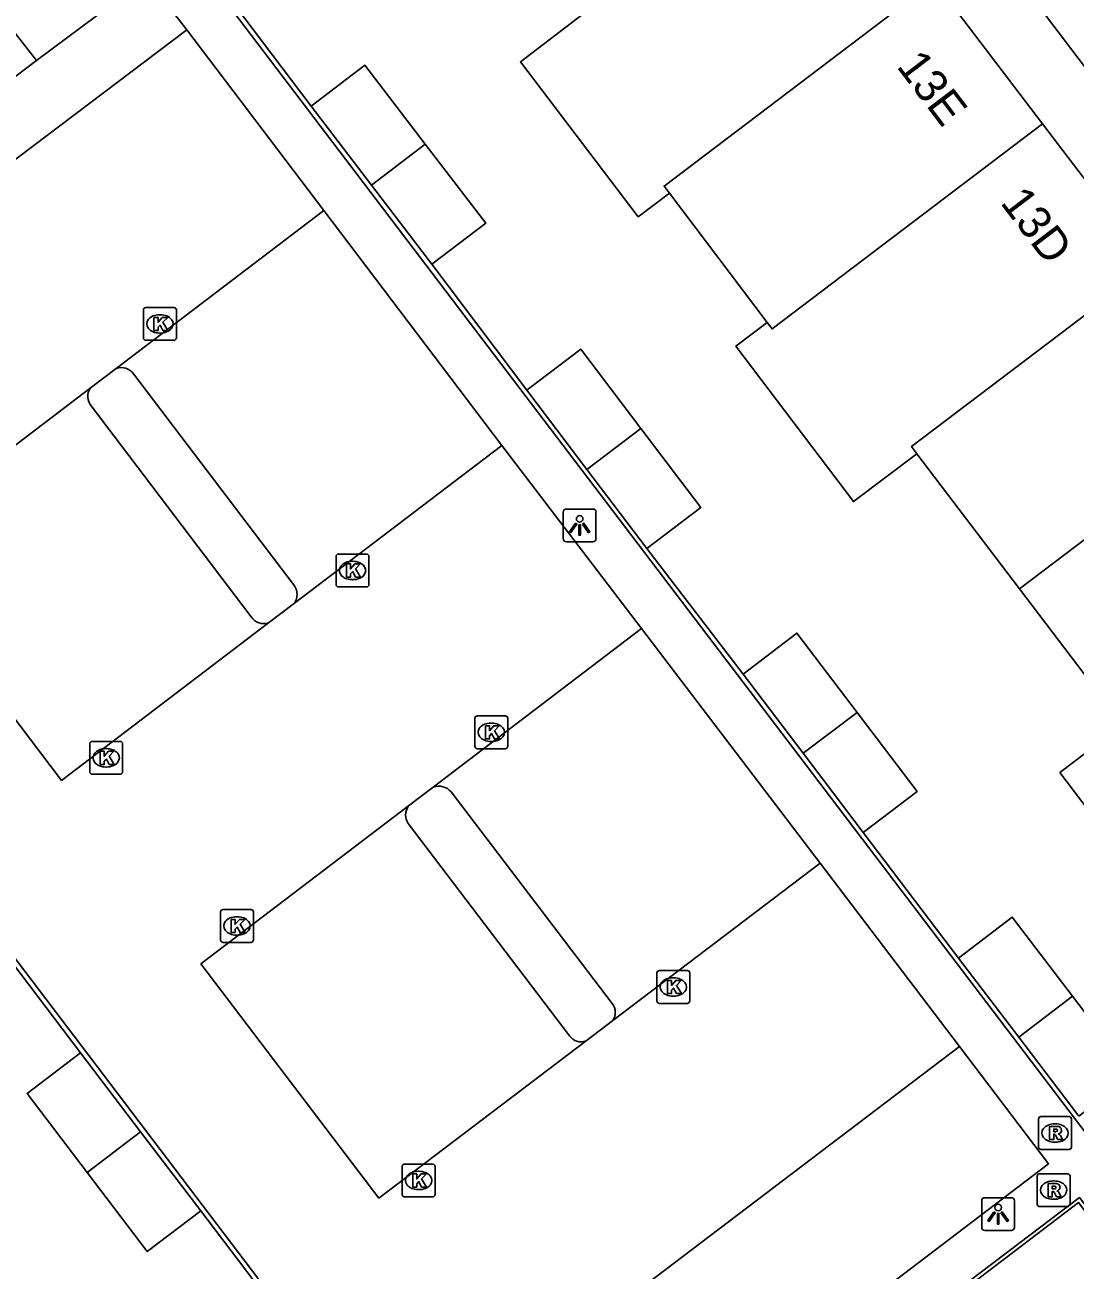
# Model space of a CAD drawing. Extents: x 160026 to 161302, y 384757 to 385701.
# Drawn here: x 160338.31 to 160370.26, y 385564.1 to 385602.01 of the extents above; entities that cross this region are included whole.
import ezdxf

# ---------------------------------------------------------------- set-up
doc = ezdxf.new("R2010")
doc.units = 0
for name, color, linetype in [('IMGEO_Kolk', 7, 'Continuous'), ('IMGEO_Lichtpunt', 7, 'Continuous'), ('IMGEO_Pand', 7, 'Continuous'), ('IMGEO_Pand_nummerreeks', 7, 'Continuous'), ('IMGEO_Parkeervlak_halfverhard', 7, 'Continuous'), ('IMGEO_Rijbaan_lokaal_open', 7, 'Continuous'), ('IMGEO_Rioolput', 7, 'Continuous'), ('IMGEO_Voetpad_halfverhard', 7, 'Continuous'), ('IMGEO_Voetpad_open', 7, 'Continuous')]:
    doc.layers.add(name, color=color, linetype=linetype)

msp = doc.modelspace()

# ---------------------------------------------------------------- linework, layer by layer
at = {"layer": 'IMGEO_Kolk'}
for p, q in [((160341.912, 385592.479), (160341.912, 385593.331)), ((160341.987, 385593.405), (160342.839, 385593.405)), ((160342.913, 385593.331), (160342.913, 385592.479)), ((160342.4, 385593.185), (160342.425, 385593.185)), ((160342.423, 385592.625), (160342.398, 385592.625)), ((160342.839, 385592.405), (160341.987, 385592.405)), ((160347.772, 385584.973), (160347.772, 385585.825)), ((160347.847, 385585.899), (160348.699, 385585.899)), ((160348.26, 385585.679), (160348.285, 385585.679)), ((160348.773, 385585.825), (160348.773, 385584.973)), ((160348.699, 385584.899), (160347.847, 385584.899)), ((160348.283, 385585.119), (160348.258, 385585.119)), ((160351.997, 385580.047), (160351.997, 385580.899)), ((160352.072, 385580.973), (160352.924, 385580.973)), ((160352.485, 385580.753), (160352.51, 385580.753)), ((160352.998, 385580.899), (160352.998, 385580.047)), ((160340.278, 385579.27), (160340.278, 385580.122)), ((160340.353, 385580.196), (160341.205, 385580.196)), ((160340.766, 385579.976), (160340.791, 385579.976)), ((160341.279, 385580.122), (160341.279, 385579.27)), ((160352.924, 385579.973), (160352.072, 385579.973)), ((160352.508, 385580.193), (160352.483, 385580.193)), ((160340.789, 385579.416), (160340.764, 385579.416)), ((160341.205, 385579.196), (160340.353, 385579.196)), ((160344.333, 385575.079), (160345.185, 385575.079)), ((160344.258, 385574.153), (160344.258, 385575.005)), ((160344.746, 385574.859), (160344.771, 385574.859)), ((160345.259, 385575.005), (160345.259, 385574.153)), ((160344.769, 385574.299), (160344.744, 385574.299)), ((160345.185, 385574.079), (160344.333, 385574.079)), ((160357.534, 385572.295), (160357.534, 385573.147)), ((160357.609, 385573.221), (160358.461, 385573.221)), ((160358.535, 385573.147), (160358.535, 385572.295)), ((160358.022, 385573.001), (160358.047, 385573.001)), ((160358.045, 385572.441), (160358.02, 385572.441)), ((160358.461, 385572.221), (160357.609, 385572.221)), ((160349.783, 385566.404), (160349.783, 385567.256)), ((160349.858, 385567.33), (160350.71, 385567.33)), ((160350.271, 385567.11), (160350.296, 385567.11)), ((160350.784, 385567.256), (160350.784, 385566.404)), ((160350.71, 385566.33), (160349.858, 385566.33)), ((160350.294, 385566.55), (160350.269, 385566.55))]:
    msp.add_line(p, q, dxfattribs=at)
for points in [[(160341.912, 385592.479), (160341.912, 385593.331)], [(160341.987, 385593.405), (160342.839, 385593.405)], [(160342.913, 385593.331), (160342.913, 385592.479)], [(160342.233, 385593.105), (160342.356, 385593.105), (160342.356, 385592.954), (160342.486, 385593.105), (160342.65, 385593.105), (160342.504, 385592.954), (160342.657, 385592.705), (160342.505, 385592.705), (160342.42, 385592.869), (160342.356, 385592.802), (160342.356, 385592.705), (160342.233, 385592.705), (160342.233, 385593.105)], [(160342.839, 385592.405), (160341.987, 385592.405)], [(160347.772, 385584.973), (160347.772, 385585.825)], [(160347.847, 385585.899), (160348.699, 385585.899)], [(160348.773, 385585.825), (160348.773, 385584.973)], [(160348.093, 385585.599), (160348.216, 385585.599), (160348.216, 385585.448), (160348.346, 385585.599), (160348.51, 385585.599), (160348.364, 385585.448), (160348.517, 385585.199), (160348.365, 385585.199), (160348.28, 385585.363), (160348.216, 385585.296), (160348.216, 385585.199), (160348.093, 385585.199), (160348.093, 385585.599)], [(160348.699, 385584.899), (160347.847, 385584.899)], [(160351.997, 385580.047), (160351.997, 385580.899)], [(160352.072, 385580.973), (160352.924, 385580.973)], [(160352.998, 385580.899), (160352.998, 385580.047)], [(160352.318, 385580.673), (160352.441, 385580.673), (160352.441, 385580.522), (160352.571, 385580.673), (160352.735, 385580.673), (160352.589, 385580.522), (160352.742, 385580.273), (160352.59, 385580.273), (160352.505, 385580.437), (160352.441, 385580.37), (160352.441, 385580.273), (160352.318, 385580.273), (160352.318, 385580.673)], [(160340.278, 385579.27), (160340.278, 385580.122)], [(160340.353, 385580.196), (160341.205, 385580.196)], [(160341.279, 385580.122), (160341.279, 385579.27)], [(160352.924, 385579.973), (160352.072, 385579.973)], [(160340.599, 385579.896), (160340.722, 385579.896), (160340.722, 385579.745), (160340.852, 385579.896), (160341.016, 385579.896), (160340.87, 385579.745), (160341.023, 385579.496), (160340.871, 385579.496), (160340.786, 385579.66), (160340.722, 385579.593), (160340.722, 385579.496), (160340.599, 385579.496), (160340.599, 385579.896)], [(160341.205, 385579.196), (160340.353, 385579.196)], [(160344.333, 385575.079), (160345.185, 385575.079)], [(160344.258, 385574.153), (160344.258, 385575.005)], [(160344.579, 385574.779), (160344.702, 385574.779), (160344.702, 385574.628), (160344.832, 385574.779), (160344.996, 385574.779), (160344.85, 385574.628), (160345.003, 385574.379), (160344.851, 385574.379), (160344.766, 385574.543), (160344.702, 385574.476), (160344.702, 385574.379), (160344.579, 385574.379), (160344.579, 385574.779)], [(160345.259, 385575.005), (160345.259, 385574.153)], [(160345.185, 385574.079), (160344.333, 385574.079)], [(160357.534, 385572.295), (160357.534, 385573.147)], [(160357.609, 385573.221), (160358.461, 385573.221)], [(160358.535, 385573.147), (160358.535, 385572.295)], [(160357.855, 385572.921), (160357.978, 385572.921), (160357.978, 385572.77), (160358.108, 385572.921), (160358.272, 385572.921), (160358.126, 385572.77), (160358.279, 385572.521), (160358.127, 385572.521), (160358.042, 385572.685), (160357.978, 385572.618), (160357.978, 385572.521), (160357.855, 385572.521), (160357.855, 385572.921)], [(160358.461, 385572.221), (160357.609, 385572.221)], [(160349.783, 385566.404), (160349.783, 385567.256)], [(160349.858, 385567.33), (160350.71, 385567.33)], [(160350.784, 385567.256), (160350.784, 385566.404)], [(160350.104, 385567.03), (160350.227, 385567.03), (160350.227, 385566.879), (160350.357, 385567.03), (160350.521, 385567.03), (160350.375, 385566.879), (160350.528, 385566.63), (160350.376, 385566.63), (160350.291, 385566.794), (160350.227, 385566.727), (160350.227, 385566.63), (160350.104, 385566.63), (160350.104, 385567.03)], [(160350.71, 385566.33), (160349.858, 385566.33)]]:
    msp.add_lwpolyline(points, dxfattribs=at)
for centre, start, end in [((160341.989, 385593.329), 91.552, 178.448), ((160341.989, 385593.329), 91.552, 178.448), ((160342.837, 385593.329), 1.552, 88.448), ((160342.837, 385593.329), 1.552, 88.448), ((160341.989, 385592.481), 181.552, 268.448), ((160341.989, 385592.481), 181.552, 268.448), ((160342.837, 385592.481), 271.552, 358.448), ((160342.837, 385592.481), 271.552, 358.448), ((160347.849, 385585.823), 91.552, 178.448), ((160347.849, 385585.823), 91.552, 178.448), ((160348.697, 385585.823), 1.552, 88.448), ((160348.697, 385585.823), 1.552, 88.448), ((160347.849, 385584.975), 181.552, 268.448), ((160347.849, 385584.975), 181.552, 268.448), ((160348.697, 385584.975), 271.552, 358.448), ((160348.697, 385584.975), 271.552, 358.448), ((160352.074, 385580.897), 91.552, 178.448), ((160352.074, 385580.897), 91.552, 178.448), ((160352.922, 385580.897), 1.552, 88.448), ((160352.922, 385580.897), 1.552, 88.448), ((160340.355, 385580.12), 91.552, 178.448), ((160340.355, 385580.12), 91.552, 178.448), ((160341.203, 385580.12), 1.552, 88.448), ((160341.203, 385580.12), 1.552, 88.448), ((160352.074, 385580.049), 181.552, 268.448), ((160352.074, 385580.049), 181.552, 268.448), ((160352.922, 385580.049), 271.552, 358.448), ((160352.922, 385580.049), 271.552, 358.448), ((160340.355, 385579.272), 181.552, 268.448), ((160340.355, 385579.272), 181.552, 268.448), ((160341.203, 385579.272), 271.552, 358.448), ((160341.203, 385579.272), 271.552, 358.448), ((160344.335, 385575.003), 91.552, 178.448), ((160344.335, 385575.003), 91.552, 178.448), ((160345.183, 385575.003), 1.552, 88.448), ((160345.183, 385575.003), 1.552, 88.448), ((160344.335, 385574.155), 181.552, 268.448), ((160344.335, 385574.155), 181.552, 268.448), ((160345.183, 385574.155), 271.552, 358.448), ((160345.183, 385574.155), 271.552, 358.448), ((160357.611, 385573.145), 91.552, 178.448), ((160357.611, 385573.145), 91.552, 178.448), ((160358.459, 385573.145), 1.552, 88.448), ((160358.459, 385573.145), 1.552, 88.448), ((160357.611, 385572.297), 181.552, 268.448), ((160357.611, 385572.297), 181.552, 268.448), ((160358.459, 385572.297), 271.552, 358.448), ((160358.459, 385572.297), 271.552, 358.448), ((160349.86, 385567.254), 91.552, 178.448), ((160349.86, 385567.254), 91.552, 178.448), ((160350.708, 385567.254), 1.552, 88.448), ((160350.708, 385567.254), 1.552, 88.448), ((160349.86, 385566.406), 181.552, 268.448), ((160349.86, 385566.406), 181.552, 268.448), ((160350.708, 385566.406), 271.552, 358.448), ((160350.708, 385566.406), 271.552, 358.448)]:
    msp.add_arc(centre, 0.0765, start, end, dxfattribs=at)
for centre, major_axis, ratio, start_param, end_param in [((160342.399, 385592.905), (-0.387, 0.002), 0.722429, 4.712389, 7.853982), ((160342.424, 385592.905), (-0.39, 0.002), 0.717154, 1.570796, 4.712389), ((160348.259, 385585.399), (-0.387, 0.002), 0.722429, 4.712389, 7.853982), ((160348.284, 385585.399), (-0.39, 0.002), 0.717154, 1.570796, 4.712389), ((160352.484, 385580.473), (-0.387, 0.002), 0.722429, 4.712389, 7.853982), ((160352.509, 385580.473), (-0.39, 0.002), 0.717154, 1.570796, 4.712389), ((160340.765, 385579.696), (-0.387, 0.002), 0.722429, 4.712389, 7.853982), ((160340.79, 385579.696), (-0.39, 0.002), 0.717154, 1.570796, 4.712389), ((160344.745, 385574.579), (-0.387, 0.002), 0.722429, 4.712389, 7.853982), ((160344.77, 385574.579), (-0.39, 0.002), 0.717154, 1.570796, 4.712389), ((160358.021, 385572.721), (-0.387, 0.002), 0.722429, 4.712389, 7.853982), ((160358.046, 385572.721), (-0.39, 0.002), 0.717154, 1.570796, 4.712389), ((160350.27, 385566.83), (-0.387, 0.002), 0.722429, 4.712389, 7.853982), ((160350.295, 385566.83), (-0.39, 0.002), 0.717154, 1.570796, 4.712389)]:
    msp.add_ellipse(centre, major_axis=major_axis, ratio=ratio, start_param=start_param, end_param=end_param, dxfattribs=at)
at = {"layer": 'IMGEO_Lichtpunt'}
for p, q in [((160354.685, 385587.175), (160354.685, 385586.368)), ((160354.685, 385587.175), (160354.685, 385586.368)), ((160355.587, 385587.27), (160354.779, 385587.27)), ((160355.587, 385587.27), (160354.779, 385587.27)), ((160355.681, 385586.368), (160355.681, 385587.175)), ((160355.681, 385586.368), (160355.681, 385587.175)), ((160354.779, 385586.274), (160355.587, 385586.274)), ((160354.779, 385586.274), (160355.587, 385586.274)), ((160367.416, 385566.21), (160367.416, 385565.403)), ((160367.416, 385566.21), (160367.416, 385565.403)), ((160368.318, 385566.305), (160367.51, 385566.305)), ((160368.318, 385566.305), (160367.51, 385566.305)), ((160368.412, 385565.403), (160368.412, 385566.21)), ((160368.412, 385565.403), (160368.412, 385566.21)), ((160367.51, 385565.309), (160368.318, 385565.309)), ((160367.51, 385565.309), (160368.318, 385565.309))]:
    msp.add_line(p, q, dxfattribs=at)
for points in [[(160355.059, 385586.839), (160355.098, 385586.811), (160354.91, 385586.549), (160354.872, 385586.576), (160355.059, 385586.839)], [(160355.161, 385586.791), (160355.208, 385586.791), (160355.208, 385586.469), (160355.161, 385586.469), (160355.161, 385586.791)], [(160355.271, 385586.811), (160355.309, 385586.838), (160355.496, 385586.576), (160355.457, 385586.548), (160355.271, 385586.811)], [(160367.79, 385565.874), (160367.829, 385565.846), (160367.641, 385565.584), (160367.603, 385565.611), (160367.79, 385565.874)], [(160367.892, 385565.826), (160367.939, 385565.826), (160367.939, 385565.504), (160367.892, 385565.504), (160367.892, 385565.826)], [(160368.002, 385565.846), (160368.04, 385565.873), (160368.227, 385565.611), (160368.188, 385565.583), (160368.002, 385565.846)]]:
    msp.add_lwpolyline(points, dxfattribs=at)
for centre in [(160355.184, 385586.973), (160367.915, 385566.008)]:
    msp.add_circle(centre, 0.0994, dxfattribs=at)
for centre, start, end in [((160354.779, 385587.175), 90, 180), ((160354.779, 385587.175), 90, 180), ((160355.587, 385587.175), 0, 90), ((160355.587, 385587.175), 0, 90), ((160354.779, 385586.368), 180, 270), ((160354.779, 385586.368), 180, 270), ((160355.587, 385586.368), 270, 0), ((160355.587, 385586.368), 270, 360), ((160367.51, 385566.21), 90, 180), ((160367.51, 385566.21), 90, 180), ((160368.318, 385566.21), 0, 90), ((160368.318, 385566.21), 0, 90), ((160367.51, 385565.403), 180, 270), ((160367.51, 385565.403), 180, 270), ((160368.318, 385565.403), 270, 0), ((160368.318, 385565.403), 270, 360)]:
    msp.add_arc(centre, 0.0946, start, end, dxfattribs=at)
at = {"layer": 'IMGEO_Pand'}
for points in [[(160365.973, 385603.336), (160357.754, 385597.099), (160357.918, 385596.882)], [(160369.269, 385598.998), (160365.973, 385603.336)], [(160355.285, 385602.329), (160353.379, 385600.881), (160356.965, 385596.161), (160357.918, 385596.882)], [(160350.488, 385598.378), (160348.652, 385600.781), (160347.015, 385599.531)], [(160347.015, 385599.531), (160348.851, 385597.128)], [(160369.269, 385598.998), (160361.037, 385592.751), (160360.891, 385592.945)], [(160372.548, 385594.683), (160369.269, 385598.998)], [(160348.851, 385597.128), (160350.488, 385598.378)], [(160350.687, 385594.724), (160352.329, 385595.968), (160350.488, 385598.378)], [(160348.851, 385597.128), (160350.687, 385594.724)], [(160357.918, 385596.882), (160360.891, 385592.945)], [(160372.548, 385594.683), (160365.282, 385589.168), (160365.445, 385588.954)], [(160360.891, 385592.945), (160359.94, 385592.227), (160363.511, 385587.495), (160365.445, 385588.954)], [(160357.042, 385589.722), (160355.215, 385592.133), (160353.628, 385590.929), (160353.573, 385590.887)], [(160353.573, 385590.887), (160355.402, 385588.477)], [(160375.838, 385590.353), (160368.57, 385584.838)], [(160357.042, 385589.722), (160355.402, 385588.477)], [(160357.23, 385586.067), (160358.87, 385587.311), (160357.042, 385589.722)], [(160365.445, 385588.954), (160368.57, 385584.838)], [(160355.402, 385588.477), (160357.23, 385586.067)], [(160368.57, 385584.838), (160371.708, 385580.705)], [(160363.624, 385581.079), (160361.794, 385583.491), (160360.157, 385582.242)], [(160360.157, 385582.242), (160361.984, 385579.834)], [(160363.624, 385581.079), (160361.984, 385579.834)], [(160363.81, 385577.426), (160365.451, 385578.671), (160363.624, 385581.079)], [(160371.708, 385580.705), (160369.798, 385579.246), (160373.365, 385574.544), (160375.284, 385575.999)], [(160361.984, 385579.834), (160363.81, 385577.426)], [(160370.174, 385572.438), (160368.339, 385574.848), (160366.711, 385573.601)], [(160366.711, 385573.601), (160368.542, 385571.195)], [(160370.174, 385572.438), (160368.542, 385571.195)], [(160370.373, 385568.789), (160372.006, 385570.032), (160370.174, 385572.438)], [(160368.542, 385571.195), (160370.344, 385568.829), (160370.373, 385568.789)], [(160339.996, 385570.713), (160338.37, 385569.475), (160340.2, 385567.07)], [(160341.826, 385568.308), (160339.996, 385570.713)], [(160341.826, 385568.308), (160340.2, 385567.07)], [(160343.656, 385565.903), (160341.826, 385568.308)], [(160340.2, 385567.07), (160342.03, 385564.665), (160343.656, 385565.903)]]:
    msp.add_lwpolyline(points, dxfattribs=at)
at = {"layer": 'IMGEO_Parkeervlak_halfverhard'}
for points in [[(160341.608, 385591.383), (160346.507, 385584.936)], [(160345.187, 385583.987), (160340.317, 385590.406)], [(160356.174, 385572.22), (160351.272, 385578.657)], [(160349.97, 385577.692), (160354.876, 385571.233)]]:
    msp.add_lwpolyline(points, dxfattribs=at)
for centre, radius, start, end in [((160341.236, 385591.122), 0.455, 35.0123, 109.7594), ((160340.709, 385590.697), 0.488, 149.1427, 216.5715), ((160346.109, 385584.67), 0.478, 325.6037, 33.755), ((160345.576, 385584.254), 0.472, 214.4238, 288.001), ((160350.9, 385578.351), 0.482, 39.4474, 111.2512), ((160350.362, 385577.956), 0.472, 144.1632, 213.9272), ((160355.822, 385571.948), 0.445, 325.5589, 37.7205), ((160355.225, 385571.474), 0.424, 214.6351, 290.9827)]:
    msp.add_arc(centre, radius, start, end, dxfattribs=at)
at = {"layer": 'IMGEO_Rijbaan_lokaal_open'}
for points in [[(160349.474, 385558.469), (160351.627, 385555.623), (160348.024, 385552.898), (160357.777, 385540.109), (160358.779, 385540.873), (160350.748, 385551.403), (160370.389, 385566.311), (160371.635, 385564.682), (160382.568, 385572.942), (160381.813, 385573.951), (160371.94, 385566.485), (160341.599, 385606.436), (160337.058, 385602.973), (160338.663, 385600.921)], [(160338.663, 385600.921), (160341.436, 385603.006), (160341.266, 385603.206), (160341.781, 385603.625), (160342.18, 385603.096), (160342.247, 385603.128), (160343.232, 385601.861)], [(160327.143, 385592.201), (160328.344, 385590.608), (160343.232, 385601.861)], [(160343.232, 385601.861), (160347.397, 385596.362)], [(160347.397, 385596.362), (160341.082, 385591.55)], [(160347.397, 385596.362), (160352.817, 385589.208)], [(160327.143, 385592.201), (160326.925, 385592.488), (160324.854, 385590.92), (160345.458, 385563.771), (160329.68, 385551.803)], [(160340.29, 385590.947), (160341.082, 385591.55)], [(160340.29, 385590.947), (160334.008, 385586.16), (160339.422, 385579.007), (160345.722, 385583.805)], [(160346.504, 385584.4), (160352.817, 385589.208)], [(160352.817, 385589.208), (160357.068, 385583.63)], [(160346.504, 385584.4), (160345.722, 385583.805)], [(160357.068, 385583.63), (160350.725, 385578.8)], [(160357.068, 385583.63), (160362.498, 385576.489)], [(160350.725, 385578.8), (160349.979, 385578.232)], [(160349.979, 385578.232), (160343.663, 385573.422), (160349.078, 385566.292), (160355.377, 385571.078)], [(160356.189, 385571.696), (160362.498, 385576.489)], [(160362.498, 385576.489), (160366.74, 385570.906)], [(160355.377, 385571.078), (160356.189, 385571.696)], [(160366.74, 385570.906), (160352.684, 385560.234)], [(160366.74, 385570.906), (160369.453, 385567.337), (160355.113, 385556.42)]]:
    msp.add_lwpolyline(points, dxfattribs=at)
at = {"layer": 'IMGEO_Rioolput'}
for p, q in [((160369.145, 385567.848), (160369.145, 385568.7)), ((160369.22, 385568.774), (160370.072, 385568.774)), ((160370.146, 385568.7), (160370.146, 385567.848)), ((160369.633, 385568.554), (160369.658, 385568.554)), ((160369.656, 385567.994), (160369.631, 385567.994)), ((160370.072, 385567.774), (160369.22, 385567.774)), ((160369.102, 385566.11), (160369.102, 385566.962)), ((160369.177, 385567.036), (160370.029, 385567.036)), ((160369.59, 385566.816), (160369.615, 385566.816)), ((160370.103, 385566.962), (160370.103, 385566.11)), ((160370.029, 385566.036), (160369.177, 385566.036)), ((160369.613, 385566.256), (160369.588, 385566.256))]:
    msp.add_line(p, q, dxfattribs=at)
for points in [[(160369.145, 385567.848), (160369.145, 385568.7)], [(160369.22, 385568.774), (160370.072, 385568.774)], [(160370.146, 385568.7), (160370.146, 385567.848)], [(160369.734, 385568.472), (160369.482, 385568.474), (160369.482, 385568.074)], [(160369.482, 385568.074), (160369.606, 385568.074), (160369.606, 385568.236), (160369.617, 385568.236)], [(160369.66, 385568.393), (160369.606, 385568.393), (160369.606, 385568.312)], [(160369.606, 385568.312), (160369.658, 385568.312)], [(160369.664, 385568.207), (160369.735, 385568.074), (160369.875, 385568.074), (160369.81, 385568.2)], [(160370.072, 385567.774), (160369.22, 385567.774)], [(160369.102, 385566.11), (160369.102, 385566.962)], [(160369.177, 385567.036), (160370.029, 385567.036)], [(160369.691, 385566.734), (160369.439, 385566.736), (160369.439, 385566.336)], [(160370.103, 385566.962), (160370.103, 385566.11)], [(160369.439, 385566.336), (160369.563, 385566.336), (160369.563, 385566.498), (160369.574, 385566.498)], [(160369.617, 385566.655), (160369.563, 385566.655), (160369.563, 385566.574)], [(160369.563, 385566.574), (160369.615, 385566.574)], [(160369.621, 385566.469), (160369.692, 385566.336), (160369.832, 385566.336), (160369.767, 385566.462)], [(160370.029, 385566.036), (160369.177, 385566.036)]]:
    msp.add_lwpolyline(points, dxfattribs=at)
for centre, radius, start, end in [((160369.222, 385568.698), 0.0765, 91.552, 178.448), ((160369.222, 385568.698), 0.0765, 91.552, 178.448), ((160370.07, 385568.698), 0.0765, 1.552, 88.448), ((160370.07, 385568.698), 0.0765, 1.552, 88.448), ((160369.616, 385568.183), 0.0533, 26.0293, 88.6989), ((160369.642, 385568.501), 0.19, 274.7715, 282.9687), ((160369.666, 385568.297), 0.0964, 77.0061, 93.1865), ((160369.68, 385568.354), 0.0378, 276.6634, 79.6772), ((160369.733, 385568.362), 0.109, 350.3612, 89.416), ((160369.731, 385568.362), 0.112, 277.5842, 350.9817), ((160369.715, 385568.147), 0.108, 29.5134, 73.7905), ((160369.222, 385567.85), 0.0765, 181.552, 268.448), ((160369.222, 385567.85), 0.0765, 181.552, 268.448), ((160370.07, 385567.85), 0.0765, 271.552, 358.448), ((160370.07, 385567.85), 0.0765, 271.552, 358.448), ((160369.179, 385566.96), 0.0765, 91.552, 178.448), ((160369.179, 385566.96), 0.0765, 91.552, 178.448), ((160369.69, 385566.624), 0.109, 350.3612, 89.416), ((160370.027, 385566.96), 0.0765, 1.552, 88.448), ((160370.027, 385566.96), 0.0765, 1.552, 88.448), ((160369.573, 385566.445), 0.0533, 26.0293, 88.6989), ((160369.599, 385566.763), 0.19, 274.7715, 282.9687), ((160369.623, 385566.559), 0.0964, 77.0061, 93.1865), ((160369.637, 385566.616), 0.0378, 276.6634, 79.6772), ((160369.688, 385566.624), 0.112, 277.5842, 350.9817), ((160369.672, 385566.409), 0.108, 29.5134, 73.7905), ((160369.179, 385566.112), 0.0765, 181.552, 268.448), ((160369.179, 385566.112), 0.0765, 181.552, 268.448), ((160370.027, 385566.112), 0.0765, 271.552, 358.448), ((160370.027, 385566.112), 0.0765, 271.552, 358.448)]:
    msp.add_arc(centre, radius, start, end, dxfattribs=at)
for centre, major_axis, ratio, start_param, end_param in [((160369.632, 385568.274), (-0.387, 0.002), 0.722429, 4.712389, 7.853982), ((160369.657, 385568.274), (-0.39, 0.002), 0.717154, 1.570796, 4.712389), ((160369.589, 385566.536), (-0.387, 0.002), 0.722429, 4.712389, 7.853982), ((160369.614, 385566.536), (-0.39, 0.002), 0.717154, 1.570796, 4.712389)]:
    msp.add_ellipse(centre, major_axis=major_axis, ratio=ratio, start_param=start_param, end_param=end_param, dxfattribs=at)
at = {"layer": 'IMGEO_Voetpad_halfverhard'}
for points in [[(160343.487, 385604.208), (160347.015, 385599.531)], [(160338.663, 385600.921), (160327.143, 385592.201)], [(160350.687, 385594.724), (160353.573, 385590.887)], [(160357.23, 385586.067), (160360.157, 385582.242)], [(160363.81, 385577.426), (160366.711, 385573.601)], [(160337.108, 385574.518), (160339.996, 385570.713)], [(160371.609, 385564.501), (160370.361, 385566.157), (160366.531, 385563.24)], [(160343.656, 385565.903), (160345.28, 385563.769), (160339.499, 385559.374)]]:
    msp.add_lwpolyline(points, dxfattribs=at)
at = {"layer": 'IMGEO_Voetpad_open'}
msp.add_lwpolyline([(160357.125, 385618.422), (160361.856, 385612.196), (160387.38, 385578.566), (160387.517, 385578.387), (160393.142, 385571.008), (160399.19, 385563.077)], dxfattribs=at)

# ---------------------------------------------------------------- texts
at = {"layer": 'IMGEO_Pand_nummerreeks'}
for s, p in [('13E', (160364.802, 385600.745)), ('13D', (160367.958, 385596.592))]:
    msp.add_text(s, height=1, rotation=307.2306, dxfattribs=at).set_placement(p)

doc.saveas('drawing.dxf')
